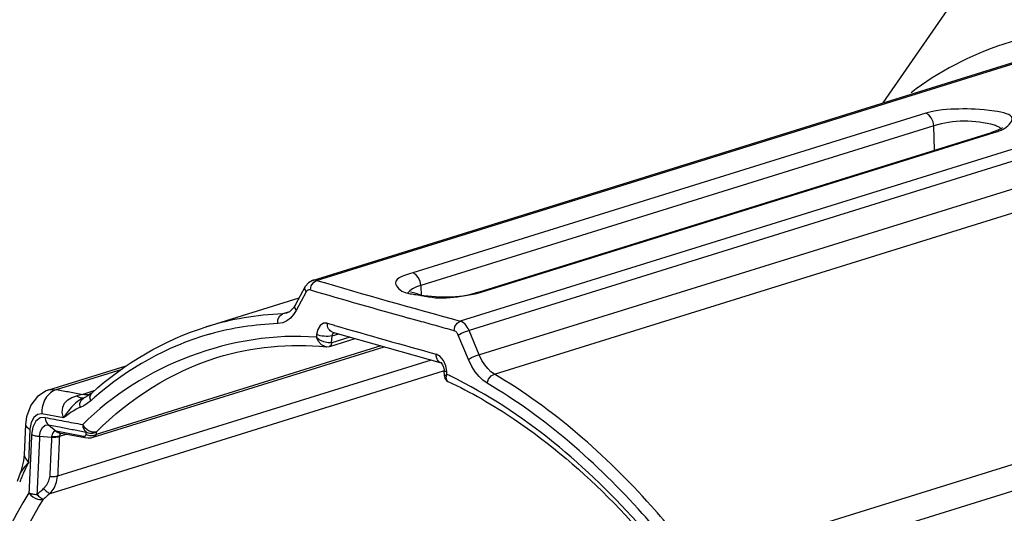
# Paper-space layout 'Sheet' of a CAD drawing. Header units: inches. Extents: x 0.2 to 10.8, y 0.2 to 8.3.
# Tile 292 of 545: x 4.683 to 5.046, y 6.782 to 6.964. Entities that reach past the tile are written whole.
import ezdxf

# ---------------------------------------------------------------- set-up
doc = ezdxf.new("R2010")
doc.units = ezdxf.units.IN
doc.header["$MEASUREMENT"] = 0
doc.layers.get('0').update_dxf_attribs({"lineweight": 5})

psp = doc.layouts.new('Sheet')

# ---------------------------------------------------------------- linework, layer by layer
at = {"color": 0, "linetype": 'ByBlock', "lineweight": -3}
for p, q in [((5.001477, 6.933383), (5.028977, 6.97317)), ((4.790971, 6.867871), (5.078666, 6.957406)), ((4.792428, 6.867868), (5.080119, 6.957402)), ((5.133077, 6.942356), (4.845386, 6.852822)), ((5.136463, 6.938973), (4.848715, 6.849422)), ((5.017225, 6.929562), (4.828009, 6.870674)), ((5.020084, 6.924864), (4.830867, 6.865977)), ((4.852226, 6.863522), (5.041442, 6.922409)), ((4.853195, 6.863519), (5.042411, 6.922406)), ((5.020387, 6.915856), (5.020084, 6.924864)), ((5.041442, 6.922409), (5.042411, 6.922406)), ((4.858016, 6.83329), (5.121279, 6.915221)), ((4.791391, 6.86721), (4.792428, 6.867868)), ((4.78829, 6.865612), (4.784531, 6.858717)), ((4.790169, 6.86434), (4.790477, 6.865872)), ((4.790477, 6.865872), (4.791391, 6.86721)), ((4.830867, 6.865977), (4.831002, 6.861979)), ((4.751749, 6.850724), (4.78598, 6.861377)), ((4.788663, 6.863604), (4.784901, 6.856713)), ((4.852226, 6.863522), (4.853195, 6.863519)), ((4.782441, 6.856264), (4.779916, 6.855478)), ((4.781335, 6.855716), (4.779916, 6.855478)), ((4.784901, 6.856713), (4.783939, 6.855215)), ((4.830376, 6.852838), (4.826376, 6.85396)), ((4.796397, 6.852036), (4.799036, 6.851274)), ((4.753224, 6.848074), (4.752887, 6.84798)), ((4.753224, 6.848074), (4.752899, 6.84794)), ((4.792452, 6.847831), (4.792383, 6.846849)), ((4.797336, 6.843498), (4.806628, 6.846389)), ((4.797961, 6.844841), (4.798136, 6.847346)), ((4.80472, 6.84694), (4.798063, 6.844869)), ((4.798136, 6.847346), (4.800627, 6.848121)), ((4.798319, 6.848787), (4.838353, 6.837413)), ((4.848424, 6.838666), (4.844704, 6.847683)), ((4.852431, 6.840407), (4.848715, 6.849422)), ((4.710069, 6.809957), (4.817314, 6.843333)), ((4.816201, 6.843649), (4.711196, 6.81097)), ((4.796038, 6.843373), (4.797079, 6.843429)), ((5.196297, 6.845705), (4.936707, 6.764917)), ((4.693674, 6.827432), (4.722269, 6.836331)), ((4.696557, 6.8276), (4.720732, 6.835123)), ((4.834654, 6.838447), (4.696925, 6.795584)), ((4.838362, 6.837411), (4.838904, 6.83671)), ((4.840497, 6.834181), (4.840118, 6.836378)), ((4.945275, 6.75785), (5.204865, 6.838638)), ((4.694117, 6.78925), (4.839288, 6.834429)), ((4.839582, 6.832543), (4.839482, 6.834597)), ((4.840214, 6.831911), (4.840547, 6.833165)), ((4.840547, 6.833165), (4.840497, 6.834181)), ((4.693699, 6.82744), (4.696557, 6.8276)), ((4.706185, 6.825777), (4.703984, 6.825217)), ((4.710316, 6.827063), (4.706185, 6.825777)), ((4.70698, 6.824644), (4.706443, 6.824419)), ((4.699057, 6.817084), (4.691123, 6.818572)), ((4.685075, 6.814657), (4.684569, 6.803546)), ((4.693559, 6.81453), (4.696391, 6.8122)), ((4.693559, 6.81453), (4.698195, 6.813655)), ((4.686725, 6.812979), (4.686156, 6.800679)), ((4.690247, 6.810318), (4.69469, 6.810043)), ((4.694715, 6.810181), (4.69469, 6.810043)), ((4.696388, 6.812203), (4.696313, 6.812214)), ((4.70585, 6.810412), (4.696392, 6.8122)), ((4.697468, 6.81167), (4.697539, 6.811656)), ((4.697539, 6.811656), (4.707014, 6.809863)), ((4.697591, 6.810328), (4.700221, 6.811146)), ((4.707234, 6.810533), (4.707414, 6.810975)), ((4.683108, 6.796687), (4.682041, 6.793625))]:
    psp.add_line(p, q, dxfattribs=at)
for points in [[(5.020084, 6.924864), (5.019824, 6.926414), (5.019186, 6.927858), (5.018271, 6.928966), (5.017225, 6.929562)], [(4.848424, 6.838666), (4.849577, 6.839345), (4.851033, 6.839977), (5.115377, 6.922239)], [(5.045455, 6.924279), (5.045464, 6.924293), (5.045034, 6.923955), (5.043733, 6.923259), (5.041442, 6.922409)], [(4.790972, 6.867871), (4.789424, 6.867016), (4.78829, 6.865612)], [(4.792428, 6.867868), (4.792005, 6.867956), (4.791602, 6.867976), (4.791198, 6.867929), (4.790972, 6.867871)], [(4.830867, 6.865977), (4.830607, 6.867527), (4.82997, 6.868971), (4.829055, 6.870079), (4.828009, 6.870674)], [(4.788663, 6.863604), (4.788151, 6.864756), (4.78829, 6.865612)], [(4.790169, 6.86434), (4.789972, 6.864382), (4.789784, 6.864391), (4.789594, 6.864369), (4.7894, 6.86431), (4.789207, 6.864211), (4.789018, 6.864067), (4.788836, 6.863869), (4.788663, 6.863604)], [(4.784529, 6.858713), (4.783919, 6.857741), (4.782416, 6.856239), (4.781336, 6.855717)], [(4.784901, 6.856713), (4.784391, 6.857864), (4.784529, 6.858713)], [(4.778092, 6.851894), (4.77819, 6.853452), (4.778851, 6.854751), (4.779916, 6.855478)], [(4.783939, 6.855215), (4.78281, 6.853952), (4.781499, 6.852943), (4.779956, 6.852224), (4.778092, 6.851894)], [(4.796397, 6.852036), (4.794968, 6.852046), (4.79373, 6.851252), (4.792854, 6.849776), (4.792452, 6.847831)], [(4.843178, 6.84928), (4.843478, 6.850814), (4.844278, 6.852097), (4.845386, 6.852822)], [(4.848715, 6.849422), (4.848395, 6.85007), (4.848042, 6.850655), (4.847646, 6.851195), (4.847194, 6.851698), (4.84667, 6.852158), (4.846068, 6.852546), (4.845386, 6.852822)], [(4.796036, 6.843371), (4.795602, 6.843451), (4.794319, 6.844089), (4.793179, 6.845273), (4.792383, 6.846849)], [(4.797961, 6.844841), (4.79667, 6.844788), (4.795151, 6.845132), (4.79364, 6.845848), (4.792383, 6.846849)], [(4.798136, 6.847346), (4.798473, 6.848229), (4.798888, 6.848623)], [(4.844704, 6.847683), (4.844563, 6.847988), (4.844405, 6.848263), (4.844226, 6.848517), (4.844019, 6.848754), (4.843778, 6.848969), (4.843498, 6.849151), (4.843178, 6.84928)], [(4.844704, 6.847683), (4.845856, 6.848362), (4.847314, 6.848994), (4.848715, 6.849422)], [(4.840118, 6.836378), (4.839244, 6.838351), (4.838002, 6.839831), (4.836567, 6.840623)], [(4.855365, 6.82994), (4.853815, 6.831029), (4.852361, 6.832392), (4.850976, 6.834068), (4.849665, 6.836108), (4.848424, 6.838666)], [(4.858016, 6.83329), (4.856757, 6.834176), (4.855582, 6.835286), (4.854466, 6.836653), (4.853416, 6.838319), (4.852431, 6.840407)], [(4.838904, 6.83671), (4.839273, 6.835814), (4.839474, 6.834728), (4.839482, 6.834597)], [(4.839581, 6.832546), (4.839811, 6.83165), (4.840426, 6.830888), (4.840899, 6.830601)], [(4.839582, 6.832544), (4.839758, 6.832745), (4.840547, 6.833165)], [(4.84088, 6.830604), (4.84043, 6.830989), (4.840214, 6.831911)], [(4.855365, 6.82994), (4.855882, 6.831379), (4.856842, 6.832593), (4.858016, 6.83329)], [(4.6937, 6.827437), (4.692753, 6.827096), (4.689554, 6.825073), (4.687002, 6.821836), (4.685436, 6.817538), (4.685075, 6.814653)], [(4.699057, 6.817084), (4.698662, 6.819153), (4.698819, 6.821024), (4.699503, 6.822585), (4.700635, 6.823799), (4.702155, 6.824671), (4.703984, 6.825217)], [(4.706442, 6.824419), (4.705777, 6.824114), (4.705056, 6.823711), (4.704299, 6.823191), (4.703544, 6.822571), (4.702794, 6.82186), (4.702088, 6.821107), (4.701461, 6.820381), (4.700922, 6.819722), (4.700458, 6.819126), (4.700058, 6.818586), (4.699716, 6.818099), (4.6994, 6.817627), (4.699057, 6.817084)], [(4.705212, 6.820987), (4.70511, 6.822404), (4.705551, 6.823633), (4.706444, 6.82442)], [(4.70951, 6.826301), (4.709236, 6.826062), (4.708071, 6.825218), (4.706982, 6.824645)], [(4.709137, 6.823423), (4.708861, 6.824827), (4.709254, 6.826016), (4.70951, 6.826301)], [(4.705212, 6.820987), (4.704782, 6.820812), (4.704316, 6.820601), (4.703805, 6.820342), (4.703231, 6.820018), (4.702601, 6.819628), (4.701959, 6.819201), (4.701362, 6.818781), (4.700822, 6.81839), (4.700337, 6.818034), (4.699057, 6.817084)], [(4.709137, 6.823423), (4.707874, 6.822414), (4.706553, 6.821602), (4.705212, 6.820987)], [(4.691123, 6.818572), (4.689473, 6.818408), (4.6881, 6.817323), (4.687147, 6.81545), (4.686725, 6.812979)], [(4.692322, 6.817259), (4.690454, 6.817104), (4.688878, 6.815881), (4.687791, 6.813734), (4.687326, 6.810944)], [(4.690247, 6.810318), (4.690583, 6.812178), (4.691316, 6.813602), (4.692356, 6.814417), (4.693559, 6.81453)], [(4.711181, 6.8119), (4.709819, 6.811811), (4.708367, 6.812312), (4.707075, 6.813321), (4.706165, 6.814668)], [(4.696313, 6.812214), (4.69559, 6.81204), (4.695021, 6.811315), (4.694715, 6.810181)], [(4.696392, 6.8122), (4.697122, 6.811773), (4.697468, 6.81167)], [(4.697596, 6.810329), (4.697844, 6.811142), (4.698156, 6.811539)], [(4.70585, 6.810412), (4.706691, 6.810346), (4.707234, 6.810533)], [(4.707012, 6.809859), (4.708142, 6.809725), (4.70929, 6.809783), (4.710065, 6.80996)], [(4.711196, 6.81097), (4.710583, 6.810199), (4.710069, 6.809957)], [(4.684569, 6.803542), (4.68435, 6.80132), (4.683361, 6.797371), (4.683102, 6.796677)], [(4.684568, 6.803542), (4.684679, 6.803044), (4.685186, 6.802018), (4.686156, 6.800679)], [(4.686156, 6.800679), (4.684577, 6.79893), (4.683457, 6.797385), (4.683108, 6.796687)], [(4.691719, 6.791015), (4.692953, 6.792373), (4.693732, 6.793865), (4.694027, 6.795377)], [(4.694117, 6.78925), (4.695633, 6.791188), (4.696574, 6.793346), (4.696925, 6.795584)], [(4.686356, 6.789478), (4.687022, 6.788627), (4.687834, 6.787941), (4.6887, 6.787446), (4.689554, 6.787136)], [(4.689554, 6.787136), (4.690251, 6.787003), (4.690978, 6.786986), (4.691693, 6.787118)]]:
    psp.add_lwpolyline(points, dxfattribs=at)
for centre, radius, start, end in [((5.79029, 10.279426), 3.554499, 253.696081, 254.583513), ((5.79972, 10.317381), 3.597594, 253.702873, 254.302749), ((5.780682, 10.240172), 3.528213, 253.845432, 254.479097), ((10.653359, 6.530498), 5.972621, 177.3086746, 177.514807), ((10.659372, 6.530047), 5.975701, 177.3117408, 177.5177417)]:
    psp.add_arc(centre, radius, start, end, dxfattribs=at)
for points, knots in [([(5.039906, 6.987479), (5.054728, 7.005027), (5.091836, 7.03454), (5.19331, 7.048422), (5.263582, 7.001347), (5.300657, 6.963617)], [0, 0, 0, 0, 0.2339894, 0.4611403, 1, 1, 1, 1]), ([(5.04569, 6.923701), (5.047194, 6.924453), (5.051592, 6.928755), (5.03887, 6.931052), (5.030256, 6.931266), (5.021115, 6.930772), (5.017225, 6.929562)], [0, 0, 0, 0, 0.1342705, 0.3233357, 0.6746366, 1, 1, 1, 1]), ([(5.042411, 6.922406), (5.042998, 6.922589), (5.04411, 6.922976), (5.045188, 6.92345), (5.04569, 6.923701)], [0, 0, 0, 0, 0.5225454, 1, 1, 1, 1]), ([(5.043933, 6.924523), (5.043721, 6.924633), (5.043247, 6.924837), (5.042758, 6.924997), (5.042493, 6.925074)], [0, 0, 0, 0, 0.4633669, 1, 1, 1, 1]), ([(5.044899, 6.923773), (5.044787, 6.92392), (5.044485, 6.924205), (5.044133, 6.924419), (5.043933, 6.924523)], [0, 0, 0, 0, 0.4504166, 1, 1, 1, 1]), ([(4.828009, 6.870674), (4.825631, 6.869934), (4.818739, 6.868144), (4.823547, 6.863802), (4.825165, 6.863369)], [0, 0, 0, 0, 0.5979409, 1, 1, 1, 1]), ([(4.830867, 6.865977), (4.829832, 6.865655), (4.828104, 6.864966), (4.826521, 6.863859), (4.826065, 6.863228)], [0, 0, 0, 0, 0.5820428, 1, 1, 1, 1]), ([(4.825165, 6.863369), (4.825767, 6.863208), (4.827065, 6.862921), (4.828375, 6.862708), (4.829072, 6.862609)], [0, 0, 0, 0, 0.4700193, 1, 1, 1, 1]), ([(4.852226, 6.863522), (4.845504, 6.86143), (4.836384, 6.860065), (4.828491, 6.863247), (4.827115, 6.863499)], [0, 0, 0, 0, 0.8341896, 1, 1, 1, 1]), ([(4.852338, 6.863274), (4.852484, 6.863313), (4.852771, 6.863391), (4.853056, 6.863476), (4.853195, 6.863519)], [0, 0, 0, 0, 0.5086264, 1, 1, 1, 1]), ([(4.798317, 6.848789), (4.797715, 6.848967), (4.796628, 6.849971), (4.796392, 6.851339), (4.796399, 6.852036)], [0, 0, 0, 0, 0.4736428, 1, 1, 1, 1]), ([(4.843178, 6.84928), (4.841041, 6.84987), (4.836772, 6.851052), (4.832506, 6.852242), (4.830376, 6.852838)], [0, 0, 0, 0, 0.5006947, 1, 1, 1, 1]), ([(4.798136, 6.847346), (4.797179, 6.84715), (4.795241, 6.847148), (4.793318, 6.847466), (4.792452, 6.847831)], [0, 0, 0, 0, 0.5094791, 1, 1, 1, 1]), ([(4.797322, 6.843529), (4.797283, 6.843507), (4.797204, 6.843468), (4.797121, 6.843442), (4.797079, 6.843432)], [0, 0, 0, 0, 0.5072624, 1, 1, 1, 1]), ([(4.797961, 6.844841), (4.797945, 6.844571), (4.797844, 6.844071), (4.79752, 6.843645), (4.797322, 6.843529)], [0, 0, 0, 0, 0.5417164, 1, 1, 1, 1]), ([(4.797335, 6.843501), (4.797461, 6.843541), (4.797714, 6.843698), (4.797862, 6.843951), (4.79792, 6.844092)], [0, 0, 0, 0, 0.4656996, 1, 1, 1, 1]), ([(4.79792, 6.844092), (4.797969, 6.844212), (4.798039, 6.844469), (4.798063, 6.844734), (4.798063, 6.844869)], [0, 0, 0, 0, 0.4894336, 1, 1, 1, 1]), ([(4.797961, 6.844841), (4.797978, 6.844845), (4.798012, 6.844853), (4.798046, 6.844863), (4.798063, 6.844869)], [0, 0, 0, 0, 0.4957715, 1, 1, 1, 1]), ([(4.837545, 6.837918), (4.837198, 6.838249), (4.83669, 6.839138), (4.83656, 6.840125), (4.836565, 6.840624)], [0, 0, 0, 0, 0.4900748, 1, 1, 1, 1]), ([(4.838481, 6.837378), (4.838311, 6.837426), (4.837973, 6.837569), (4.837679, 6.83779), (4.837545, 6.837918)], [0, 0, 0, 0, 0.4885754, 1, 1, 1, 1]), ([(4.839482, 6.834597), (4.83949, 6.834471), (4.839927, 6.834271), (4.840251, 6.834218), (4.840497, 6.834181)], [0, 0, 0, 0, 0.3369114, 1, 1, 1, 1]), ([(4.841912, 6.832505), (4.841685, 6.832616), (4.84123, 6.832837), (4.840775, 6.833056), (4.840547, 6.833165)], [0, 0, 0, 0, 0.5005018, 1, 1, 1, 1]), ([(4.933396, 6.75011), (4.926862, 6.759282), (4.901381, 6.791641), (4.868858, 6.819325), (4.841912, 6.832505)], [0, 0, 0, 0, 0.2729408, 1, 1, 1, 1]), ([(4.933392, 6.763299), (4.927841, 6.770662), (4.90607, 6.797267), (4.87968, 6.820457), (4.858016, 6.83329)], [0, 0, 0, 0, 0.2680435, 1, 1, 1, 1]), ([(4.84088, 6.830604), (4.849358, 6.826615), (4.885299, 6.805772), (4.914417, 6.774589), (4.932997, 6.748508)], [0, 0, 0, 0, 0.2263489, 1, 1, 1, 1]), ([(4.929944, 6.760691), (4.924452, 6.767976), (4.902911, 6.794299), (4.876801, 6.817243), (4.855365, 6.82994)], [0, 0, 0, 0, 0.2680434, 1, 1, 1, 1]), ([(4.696557, 6.8276), (4.694879, 6.827113), (4.691851, 6.824357), (4.691007, 6.820524), (4.691123, 6.818572)], [0, 0, 0, 0, 0.4717826, 1, 1, 1, 1]), ([(4.696557, 6.8276), (4.69816, 6.827295), (4.701369, 6.826686), (4.704578, 6.82608), (4.706185, 6.825777)], [0, 0, 0, 0, 0.4995621, 1, 1, 1, 1]), ([(4.706442, 6.824419), (4.706087, 6.824318), (4.705154, 6.824452), (4.7044, 6.824918), (4.703984, 6.825217)], [0, 0, 0, 0, 0.4190662, 1, 1, 1, 1]), ([(4.707011, 6.825679), (4.706873, 6.82569), (4.706597, 6.825717), (4.706322, 6.825755), (4.706185, 6.825777)], [0, 0, 0, 0, 0.4983877, 1, 1, 1, 1]), ([(4.708794, 6.825694), (4.708499, 6.825665), (4.707904, 6.825634), (4.707309, 6.825655), (4.707011, 6.825679)], [0, 0, 0, 0, 0.4972342, 1, 1, 1, 1]), ([(4.710654, 6.824771), (4.7104, 6.824548), (4.709892, 6.824101), (4.709388, 6.82365), (4.709137, 6.823423)], [0, 0, 0, 0, 0.4994937, 1, 1, 1, 1]), ([(4.692321, 6.817259), (4.692348, 6.816725), (4.692569, 6.815703), (4.693185, 6.814839), (4.693559, 6.81453)], [0, 0, 0, 0, 0.5245673, 1, 1, 1, 1]), ([(4.692322, 6.817259), (4.694625, 6.816825), (4.699239, 6.815958), (4.703854, 6.815098), (4.706165, 6.814668)], [0, 0, 0, 0, 0.4993115, 1, 1, 1, 1]), ([(4.685075, 6.814653), (4.685061, 6.814321), (4.68557, 6.81355), (4.686289, 6.813181), (4.686725, 6.812979)], [0, 0, 0, 0, 0.4085505, 1, 1, 1, 1]), ([(4.698195, 6.813655), (4.699731, 6.813365), (4.702805, 6.812788), (4.70588, 6.812213), (4.70742, 6.811926)], [0, 0, 0, 0, 0.4995339, 1, 1, 1, 1]), ([(4.706165, 6.814668), (4.706195, 6.814131), (4.706423, 6.813105), (4.707044, 6.812237), (4.70742, 6.811926)], [0, 0, 0, 0, 0.5243309, 1, 1, 1, 1]), ([(4.687326, 6.810943), (4.687736, 6.810753), (4.688707, 6.810478), (4.6897, 6.810352), (4.690247, 6.810318)], [0, 0, 0, 0, 0.4518077, 1, 1, 1, 1]), ([(4.694695, 6.810043), (4.694581, 6.807598), (4.694356, 6.80271), (4.694136, 6.797821), (4.694027, 6.795377)], [0, 0, 0, 0, 0.5000781, 1, 1, 1, 1]), ([(4.69469, 6.810043), (4.695204, 6.810011), (4.696177, 6.810018), (4.697147, 6.810135), (4.697591, 6.810243)], [0, 0, 0, 0, 0.5303018, 1, 1, 1, 1]), ([(4.697595, 6.810329), (4.697154, 6.810233), (4.69619, 6.810135), (4.695225, 6.810143), (4.694715, 6.810181)], [0, 0, 0, 0, 0.4690411, 1, 1, 1, 1]), ([(4.696313, 6.812214), (4.696477, 6.812081), (4.69684, 6.811857), (4.697246, 6.811724), (4.697452, 6.811682)], [0, 0, 0, 0, 0.5002173, 1, 1, 1, 1]), ([(4.697591, 6.810328), (4.697477, 6.80787), (4.697252, 6.802956), (4.697033, 6.798041), (4.696925, 6.795584)], [0, 0, 0, 0, 0.500088, 1, 1, 1, 1]), ([(4.70585, 6.810412), (4.706017, 6.810274), (4.706387, 6.810043), (4.706802, 6.80991), (4.707014, 6.80987)], [0, 0, 0, 0, 0.5009977, 1, 1, 1, 1]), ([(4.707414, 6.810975), (4.707412, 6.811134), (4.707411, 6.811451), (4.707416, 6.811768), (4.70742, 6.811926)], [0, 0, 0, 0, 0.5020673, 1, 1, 1, 1]), ([(4.711196, 6.81097), (4.710619, 6.810674), (4.709304, 6.810358), (4.70799, 6.810678), (4.707414, 6.810975)], [0, 0, 0, 0, 0.5001463, 1, 1, 1, 1]), ([(4.70742, 6.811926), (4.707992, 6.811628), (4.709296, 6.811304), (4.710605, 6.81161), (4.711181, 6.8119)], [0, 0, 0, 0, 0.5001559, 1, 1, 1, 1]), ([(4.711181, 6.8119), (4.71118, 6.811745), (4.711183, 6.811435), (4.711191, 6.811125), (4.711196, 6.81097)], [0, 0, 0, 0, 0.4978254, 1, 1, 1, 1]), ([(4.686156, 6.800679), (4.685923, 6.800213), (4.685461, 6.799276), (4.685012, 6.798332), (4.684791, 6.797856)], [0, 0, 0, 0, 0.4981727, 1, 1, 1, 1]), ([(4.684081, 6.796275), (4.683993, 6.796072), (4.683819, 6.795664), (4.683651, 6.795253), (4.683568, 6.795046)], [0, 0, 0, 0, 0.4982782, 1, 1, 1, 1]), ([(4.684791, 6.797856), (4.68467, 6.797595), (4.68443, 6.797069), (4.684196, 6.796541), (4.684081, 6.796275)], [0, 0, 0, 0, 0.4983791, 1, 1, 1, 1]), ([(4.696925, 6.795584), (4.696482, 6.795475), (4.695514, 6.795355), (4.694541, 6.795346), (4.694027, 6.795377)], [0, 0, 0, 0, 0.4699132, 1, 1, 1, 1]), ([(4.683568, 6.795046), (4.683456, 6.794766), (4.683237, 6.794202), (4.683034, 6.793633), (4.682937, 6.793347)], [0, 0, 0, 0, 0.500002, 1, 1, 1, 1]), ([(4.686356, 6.789478), (4.680139, 6.77953), (4.657153, 6.731907), (4.652094, 6.677291), (4.65444, 6.636529)], [0, 0, 0, 0, 0.2231931, 1, 1, 1, 1]), ([(4.686356, 6.789478), (4.686765, 6.789287), (4.687737, 6.789012), (4.68873, 6.788888), (4.689278, 6.788855)], [0, 0, 0, 0, 0.4514235, 1, 1, 1, 1]), ([(4.689278, 6.788855), (4.689682, 6.789217), (4.690494, 6.78994), (4.69131, 6.790658), (4.691719, 6.791015)], [0, 0, 0, 0, 0.4999044, 1, 1, 1, 1]), ([(4.689278, 6.788855), (4.689693, 6.788438), (4.690438, 6.787782), (4.691298, 6.787225), (4.691693, 6.787118)], [0, 0, 0, 0, 0.5897651, 1, 1, 1, 1]), ([(4.694117, 6.78925), (4.693711, 6.788897), (4.692901, 6.788188), (4.692095, 6.787475), (4.691693, 6.787118)], [0, 0, 0, 0, 0.5001082, 1, 1, 1, 1]), ([(4.691719, 6.791015), (4.692131, 6.790593), (4.692868, 6.789928), (4.693724, 6.789359), (4.694117, 6.78925)], [0, 0, 0, 0, 0.5915053, 1, 1, 1, 1]), ([(4.660294, 6.636647), (4.65947, 6.650967), (4.659441, 6.702432), (4.671926, 6.755486), (4.691693, 6.787118)], [0, 0, 0, 0, 0.2777462, 1, 1, 1, 1])]:
    psp.add_open_spline(points, degree=3, knots=knots, dxfattribs=at)
for points in [[(5.084076, 6.960971), (5.058686, 6.961543), (5.031822, 6.952612), (5.01173, 6.937079)], [(5.042493, 6.925074), (5.035325, 6.927177), (5.027216, 6.927084), (5.020084, 6.924864)], [(4.829072, 6.862609), (4.836754, 6.861525), (4.844833, 6.861307), (4.852338, 6.863274)], [(4.779916, 6.855478), (4.7704, 6.855139), (4.760841, 6.853553), (4.751749, 6.850724)], [(4.709511, 6.826301), (4.721581, 6.837201), (4.73622, 6.845891), (4.751749, 6.850724)], [(4.778092, 6.851894), (4.769711, 6.851595), (4.761303, 6.850325), (4.753224, 6.848074)], [(4.792383, 6.846849), (4.761819, 6.849464), (4.727809, 6.836406), (4.706165, 6.814668)], [(4.752887, 6.84798), (4.737427, 6.843618), (4.722752, 6.835338), (4.710654, 6.824771)], [(4.755633, 6.839365), (4.768565, 6.843385), (4.782579, 6.844639), (4.796061, 6.843368)], [(4.711181, 6.8119), (4.723463, 6.824235), (4.738982, 6.834183), (4.755603, 6.839356)]]:
    psp.add_open_spline(points, degree=3, dxfattribs=at)

doc.saveas('drawing.dxf')
